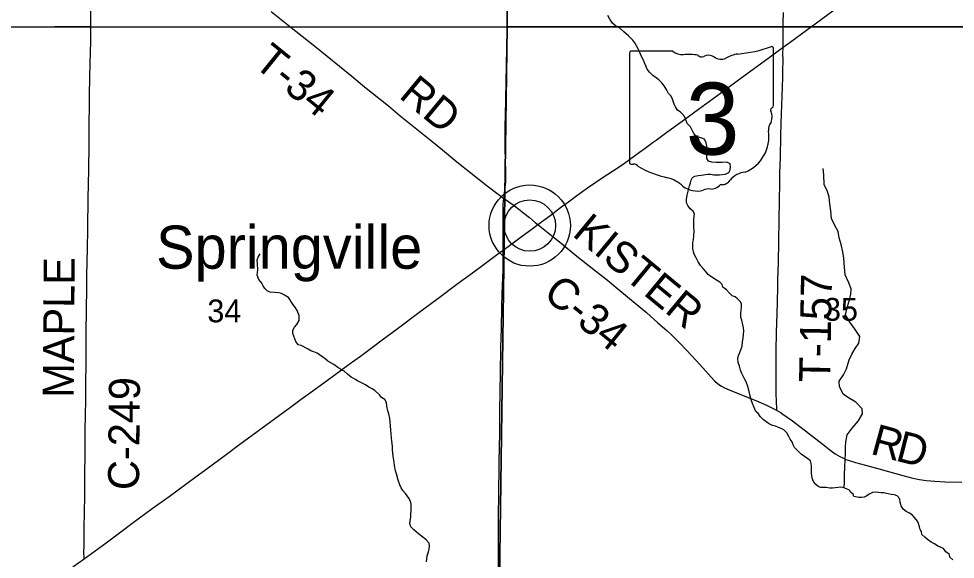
# Model space of a CAD drawing. Extents: x 1985906 to 2360102, y 891258 to 1222054.
# Drawn here: x 2093069 to 2102120, y 993757 to 998985 of the extents above; entities that cross this region are included whole.
import ezdxf

# ---------------------------------------------------------------- set-up
doc = ezdxf.new("R2010")
doc.units = 0
for name, color, linetype in [('GM_X_County_Road', 7, 'Continuous'), ('GM_X_County_Road_Text', 7, 'Continuous'), ('GM_X_Minor_River', 7, 'Continuous'), ('GM_X_Section', 7, 'Continuous'), ('GM_X_Section_Text', 7, 'Continuous'), ('GM_X_State_Location', 7, 'Continuous'), ('GM_X_State_Route', 7, 'Continuous'), ('GM_X_State_Shield', 7, 'Continuous'), ('GM_X_Township_Road', 7, 'Continuous'), ('GM_X_Township_Road_Text', 7, 'Continuous'), ('GM_X_Unincorporated', 7, 'Continuous'), ('GM_X_Unincorporated_Location', 7, 'Continuous'), ('GM_X_Unincorporated_Text', 7, 'Continuous')]:
    doc.layers.add(name, color=color, linetype=linetype)

msp = doc.modelspace()

# ---------------------------------------------------------------- linework, layer by layer
at = {"layer": 'GM_X_County_Road'}
for points in [[(2093764.7, 998911), (2093764.7, 998941.2), (2093764.7, 999144), (2093765.3, 999275.7), (2093764.8, 999455.9), (2093764.8, 999619), (2093763.9, 999882.1), (2093764.9, 1000176.4), (2093766.7, 1000414.8)], [(2100455.5, 998708.6), (2100457.7, 998946.3), (2100459, 999044.5)], [(2093699.7, 993762.1), (2093699.5, 993832.1), (2093700.3, 993881.1), (2093701.8, 994029), (2093705.7, 994241.4), (2093706.1, 994339.5), (2093708.2, 994618.3), (2093709.3, 994732.9), (2093710.7, 994847.5), (2093712.4, 994995.9), (2093715.5, 995159.8), (2093716.9, 995291.1), (2093717.2, 995423.1), (2093718.8, 995488.8), (2093719.4, 995618.9), (2093719.9, 995815.4), (2093721.9, 995947), (2093723.6, 996175.9), (2093726.2, 996373.4), (2093726.8, 996503.1), (2093729.6, 996635.3), (2093733.1, 996766.5), (2093735.3, 996946.8), (2093741.1, 997258.4), (2093742, 997372.6), (2093744.7, 997536.2), (2093749, 997750.6), (2093749.4, 997865.4), (2093750, 997996.7), (2093751.6, 998111.3), (2093752.6, 998224.9), (2093756.8, 998438), (2093760, 998536.4), (2093763.6, 998667.2), (2093764.3, 998759.4), (2093765.1, 998874.5), (2093764.7, 998911)], [(2098084.6, 996994.6), (2098105.6, 996977.7), (2098233.6, 996875.3), (2098310.3, 996813.8), (2098462.6, 996689.4), (2098643.2, 996547.6), (2098758, 996456.2), (2098859.2, 996373.7), (2098972.5, 996279.5), (2099136, 996143), (2099246.4, 996045.4), (2099331.7, 995968.7), (2099379.7, 995924.2), (2099449.5, 995855.4), (2099529.3, 995773.1), (2099651.9, 995641), (2099760.8, 995518.5), (2099794.4, 995482.3), (2099818.8, 995459.8), (2099845.2, 995439.7), (2099859.3, 995430.9), (2099888.6, 995415.4), (2099933.8, 995395.5), (2100070.2, 995340.1), (2100191.7, 995291.7), (2100294.9, 995246.5), (2100321.8, 995234.4), (2100353.9, 995217.9), (2100391.1, 995198.6), (2100396.1, 995196)], [(2100396.1, 995196), (2100426.8, 995178.8), (2100453.8, 995160.5), (2100545.6, 995095.2), (2100700.2, 994977), (2100842.1, 994865.9), (2100907.1, 994815.9), (2100960.7, 994777.7), (2101002.9, 994752), (2101032.2, 994736.8), (2101062.2, 994723.1), (2101093, 994711.2), (2101156, 994692), (2101251, 994666.4), (2101393.7, 994628.9), (2101614.6, 994566.9), (2101709.9, 994541.6), (2101774.3, 994528.3), (2101839.5, 994518.8), (2101921.3, 994511.5), (2102019.7, 994506.6), (2102183.9, 994502.6)]]:
    msp.add_lwpolyline(points, dxfattribs=at)
at = {"layer": 'GM_X_Minor_River'}
for points in [[(2099129.7, 998528.9), (2099115.5, 998559.1), (2099107.4, 998583.2), (2099093.3, 998607.3), (2099079.1, 998641.4), (2099060.8, 998681.6), (2099038.6, 998721.8), (2099024.4, 998751.9), (2099004.2, 998778), (2098961.8, 998818.2), (2098915.3, 998856.3), (2098877, 998894.5), (2098834.6, 998920.6), (2098808.3, 998942.7), (2098782.1, 998978.9), (2098761.8, 999017.1)], [(2100065, 995860.1), (2100070.9, 995896.2), (2100074.9, 995930.3), (2100076.8, 995966.5), (2100074.7, 995994.6), (2100066.6, 996024.7), (2100056.4, 996068.9), (2100046.3, 996095), (2100048.2, 996133.1), (2100050.1, 996167.3), (2100054.1, 996197.4), (2100054, 996227.5), (2100039.8, 996251.6), (2100015.6, 996275.7), (2099991.4, 996293.8), (2099965.2, 996305.9), (2099938.9, 996330), (2099910.6, 996364.1), (2099874.3, 996388.2), (2099866.2, 996414.3), (2099844, 996438.4), (2099813.7, 996456.5), (2099759.2, 996492.7), (2099733, 996510.8), (2099706.7, 996544.9), (2099682.4, 996569), (2099658.2, 996599.2), (2099635.9, 996635.3), (2099615.7, 996673.5), (2099595.5, 996707.6), (2099589.4, 996731.7), (2099585.3, 996759.8), (2099585.2, 996796), (2099585.1, 996820.1), (2099589.1, 996846.2), (2099593, 996886.3), (2099596.9, 996934.5), (2099594.8, 996972.7), (2099592.8, 997000.8), (2099592.6, 997042.9), (2099596.6, 997075), (2099598.6, 997099.2), (2099584.4, 997127.3), (2099558.1, 997147.4), (2099533.9, 997177.5), (2099523.8, 997203.6), (2099523.7, 997235.7), (2099529.6, 997279.9), (2099551.6, 997368.2), (2099559.6, 997396.3), (2099567.6, 997422.4), (2099579.6, 997448.5), (2099603.8, 997460.5), (2099636, 997468.6), (2099664.2, 997472.6), (2099728.6, 997480.6), (2099754.8, 997480.5), (2099785.1, 997476.5), (2099841.5, 997476.5), (2099865.7, 997478.5), (2099897.9, 997482.5), (2099932.1, 997498.5), (2099944.1, 997522.6), (2099948.1, 997552.7), (2099946, 997582.8), (2099911.7, 997596.9), (2099867.4, 997594.9), (2099839.2, 997592.9), (2099809, 997592.9), (2099768.7, 997597), (2099736.4, 997607), (2099720.2, 997633.2), (2099720.1, 997691.4), (2099720, 997727.5), (2099719.9, 997751.6), (2099711.8, 997785.8), (2099695.6, 997819.9), (2099669.4, 997829.9), (2099637.1, 997838), (2099612.9, 997852.1), (2099594.7, 997876.2), (2099560.3, 997938.4), (2099530, 997972.6), (2099513.8, 998016.8), (2099499.6, 998046.9), (2099461.2, 998083), (2099437, 998099.1), (2099414.8, 998131.2), (2099404.6, 998159.4), (2099388.4, 998205.6), (2099374.2, 998235.7), (2099350, 998261.8), (2099331.8, 998293.9), (2099307.5, 998336.1), (2099283.2, 998364.2), (2099255, 998392.3), (2099230.7, 998412.4), (2099198.4, 998436.6), (2099166.1, 998466.7), (2099141.9, 998496.8), (2099129.7, 998528.9)], [(2101042.4, 994448.3), (2101048.5, 994489.4), (2101050.2, 994575.6), (2101053.9, 994647.8), (2101055.6, 994717.9), (2101059.4, 994784), (2101059.2, 994840.2), (2101063, 994894.3), (2101076.7, 994960.5), (2101122.4, 995024.7), (2101180.2, 995093.1), (2101221.9, 995163.3), (2101221.7, 995213.4), (2101157.5, 995275.3), (2101089.3, 995317.2), (2101035.2, 995355.1), (2101000.9, 995427.1), (2100996.7, 995479.2), (2101040.5, 995539.5), (2101070.3, 995597.7), (2101095.9, 995685.9), (2101121.7, 995740.1), (2101153.5, 995794.3), (2101187.3, 995848.6), (2101197.1, 995912.7), (2101146.8, 995988.7), (2101100.5, 996050.7), (2101060.3, 996120.7), (2101078, 996202.9), (2101097.7, 996267.1), (2101111.5, 996321.2), (2101115.3, 996371.4), (2101091.1, 996429.4), (2101056.8, 996509.4), (2101048.5, 996583.6), (2101044.2, 996669.7), (2101031.9, 996729.8), (2101015.7, 996799.9), (2100997.4, 996865.9), (2100987.2, 996928), (2100957, 996984), (2100924.7, 997054.1), (2100916.4, 997128.2), (2100906.2, 997194.3), (2100899.9, 997258.4), (2100885.7, 997312.5), (2100853.5, 997380.5), (2100851.1, 997474.7), (2100844.9, 997536.8)], [(2097017.1, 993791.8), (2097029.1, 993827.9), (2097035.1, 993856), (2097039.1, 993884.1), (2097035, 993914.2), (2097006.7, 993944.3), (2096974.4, 993972.5), (2096932, 994004.6), (2096887.6, 994042.8), (2096857.3, 994070.9), (2096847.1, 994103), (2096851.1, 994133.2), (2096857.1, 994163.3), (2096862.9, 994259.6), (2096862.8, 994291.8), (2096854.7, 994319.9), (2096838.5, 994348), (2096808.2, 994394.2), (2096781.9, 994422.3), (2096765.7, 994448.4), (2096751.5, 994476.6), (2096735.3, 994522.7), (2096719.1, 994585), (2096710.9, 994613.1), (2096700.7, 994665.3), (2096696.6, 994695.4), (2096686.4, 994755.7), (2096684.3, 994783.8), (2096682.2, 994815.9), (2096680.1, 994850), (2096674, 994900.2), (2096669.9, 994932.4), (2096665.6, 995008.7), (2096661.5, 995044.8), (2096659.4, 995089), (2096655.3, 995119.1), (2096647.2, 995163.3), (2096635, 995193.4), (2096626.8, 995237.6), (2096622.7, 995273.7), (2096606.5, 995303.8), (2096576.2, 995321.9), (2096554, 995348), (2096511.6, 995388.2), (2096483.4, 995406.3), (2096453.1, 995420.4), (2096420.8, 995444.5), (2096382.5, 995464.6), (2096342.1, 995482.7), (2096315.9, 995498.8), (2096281.6, 995518.8), (2096245.2, 995547), (2096215, 995577.1), (2096182.7, 995593.2), (2096152.4, 995613.3), (2096114, 995641.4), (2096057.6, 995673.6), (2096029.3, 995695.7), (2095999, 995717.8), (2095954.6, 995749.9), (2095922.3, 995764), (2095892.1, 995772), (2095865.8, 995788.1), (2095797.3, 995824.3), (2095771, 995832.3), (2095746.8, 995862.5), (2095738.7, 995890.6), (2095716.4, 995940.8), (2095716.3, 995972.9), (2095734.4, 996003), (2095756.5, 996029.1), (2095780.6, 996065.2), (2095778.4, 996113.4), (2095758.2, 996161.6), (2095744, 996187.8), (2095717.7, 996223.9), (2095677.3, 996288.2), (2095638.9, 996310.3), (2095608.7, 996326.4), (2095582.5, 996332.4), (2095540.1, 996336.4), (2095499.8, 996340.5), (2095473.6, 996348.5), (2095447.3, 996374.6), (2095431.2, 996400.7), (2095419, 996428.9), (2095390.7, 996463), (2095372.5, 996505.2), (2095378.4, 996555.4), (2095376.2, 996615.6), (2095374.1, 996651.8), (2095384.2, 996679.9), (2095402.2, 996710)], [(2102095.9, 993750.8), (2102068.8, 993778.9), (2102064.7, 993805), (2102028.3, 993829.1), (2102006.1, 993861.3), (2101975.8, 993875.3), (2101951.6, 993883.4), (2101919.4, 993905.5), (2101887.1, 993921.6), (2101850.7, 993949.7), (2101824.5, 993969.8), (2101798.2, 993997.9), (2101792.1, 994022), (2101782, 994046.1), (2101775.9, 994072.2), (2101765.7, 994102.3), (2101753.6, 994126.4), (2101727.3, 994160.6), (2101703.1, 994188.7), (2101676.8, 994202.8), (2101644.6, 994220.8), (2101616.3, 994242.9), (2101596.1, 994273.1), (2101587.9, 994311.2), (2101583.8, 994341.4), (2101557.6, 994369.5), (2101531.4, 994379.5), (2101501.1, 994383.6), (2101470.9, 994391.6), (2101428.5, 994399.7), (2101404.4, 994399.7), (2101378.2, 994401.7), (2101347.9, 994405.7), (2101321.7, 994403.7), (2101289.5, 994387.7), (2101265.4, 994371.7), (2101239.2, 994359.6), (2101215.1, 994353.6), (2101188.9, 994355.6), (2101140.5, 994363.7), (2101134.4, 994387.8), (2101110.2, 994401.8), (2101098, 994425.9), (2101067.8, 994440), (2101043.6, 994448.1), (2101013.3, 994454.1), (2100987.1, 994452.1), (2100958.9, 994448.1), (2100932.7, 994446.1), (2100908.6, 994446.1), (2100872.3, 994450.2), (2100846.1, 994450.2), (2100819.9, 994452.2), (2100793.7, 994462.3), (2100769.4, 994484.4), (2100751.2, 994508.5), (2100737.1, 994540.6), (2100733, 994566.7), (2100730.9, 994590.8), (2100730.8, 994624.9), (2100730.7, 994657), (2100728.7, 994683.2), (2100720.5, 994709.2), (2100696.3, 994729.3), (2100664, 994751.5), (2100629.7, 994773.6), (2100565.1, 994837.8), (2100554.9, 994863.9), (2100544.8, 994892.1), (2100524.6, 994920.2), (2100512.4, 994946.3), (2100492.2, 994980.4), (2100461.9, 995010.6), (2100437.7, 995020.6), (2100411.5, 995032.7), (2100383.2, 995044.8), (2100357, 995050.8), (2100330.8, 995060.8), (2100302.6, 995078.9), (2100264.2, 995109), (2100233.9, 995139.2), (2100219.7, 995165.3), (2100193.5, 995187.4), (2100177.3, 995225.6), (2100159.1, 995263.7), (2100146.9, 995299.9), (2100138.7, 995336), (2100128.6, 995380.2), (2100114.3, 995428.4), (2100100.1, 995472.6), (2100086, 995496.7), (2100057.6, 995552.9), (2100043.4, 995587), (2100035.3, 995625.2), (2100021.1, 995661.3), (2100019, 995697.5), (2100025, 995727.6), (2100039, 995757.7), (2100051, 995791.8), (2100059, 995817.9), (2100065, 995860.1)], [(2097009.2, 993733.5), (2097017.1, 993791.8)]]:
    msp.add_lwpolyline(points, dxfattribs=at)
at = {"layer": 'GM_X_Section'}
for points in [[(2092396.2, 1004247.4), (2097809.3, 1004223.6), (2097790.4, 998905.6), (2092369.4, 998903.3)], [(2097809.3, 1004223.6), (2103158.4, 1004203.4), (2103137.3, 998905.6), (2097790.4, 998905.6)], [(2092369.4, 998903.3), (2097790.4, 998905.6), (2097714.3, 993560.5), (2092353.4, 993554.4)], [(2097790.4, 998905.6), (2103137.3, 998905.6), (2103079.2, 993582.5), (2097796.3, 993560.9), (2097714.3, 993560.5)]]:
    msp.add_lwpolyline(points, close=True, dxfattribs=at)
at = {"layer": 'GM_X_State_Route'}
msp.add_lwpolyline([(2093591, 993682.9), (2093699.7, 993762.1), (2093912.4, 993916.5), (2094044.1, 994014.4), (2094176.2, 994111.6), (2094359.8, 994247.3), (2094522.2, 994365.3), (2094785.1, 994556.9), (2094864.2, 994615.4), (2095087.7, 994781.6), (2095206.7, 994869), (2095326, 994956), (2095458.2, 995053.1), (2095709.6, 995237), (2095798.7, 995305.5), (2095909.9, 995387.1), (2096067, 995499.9), (2096174.7, 995580.7), (2096263.8, 995645.1), (2096370.5, 995722.2), (2096502.2, 995819.5), (2096580.3, 995879.4), (2096725.3, 995986.9), (2096936.3, 996142.9), (2097107.7, 996269.8), (2097316.7, 996426.1), (2097452.8, 996526.8), (2097553.7, 996601.5), (2097709.2, 996717.8), (2097750.1, 996747.4), (2097884.7, 996846.2), (2097937.1, 996885.6), (2098029.4, 996954), (2098084.6, 996994.6), (2098200.7, 997079.8), (2098304, 997157.9), (2098382.2, 997215.2), (2098462.1, 997275.1), (2098567.2, 997350.6), (2098727.8, 997457.4), (2098842.1, 997532.2), (2098923.1, 997587.8), (2099069.5, 997693), (2099122.5, 997731.6), (2099201.7, 997790), (2099228, 997809.5), (2099333.7, 997887.2), (2099479.1, 997994), (2099637.8, 998110.4), (2099849.6, 998265.2), (2100073, 998428.7), (2100309.2, 998601.5), (2100422, 998684), (2100455.5, 998708.6), (2100524.6, 998758.3), (2100683.8, 998874.1), (2100984.8, 999096.3)], dxfattribs=at)
at = {"layer": 'GM_X_State_Shield'}
for p, q in [((2098970.4, 998652.6), (2098970.4, 997595.9)), ((2099391.8, 998670.8), (2098984.1, 998670.8)), ((2100362.5, 998144.2), (2100362.5, 998696.9)), ((2100362.4, 998144.3), (2100362.5, 998144.2))]:
    msp.add_line(p, q, dxfattribs=at)
for centre, radius, start, end in [((2098986.3, 998654.8), 16.1, 98.1301, 188.1301), ((2099488.9, 998793.4), 156.4, 231.61951, 271.11188), ((2099540.8, 998077.5), 561.6, 80.48669, 94.98827), ((2099668.2, 998660.3), 45.1, 219.79206, 297.10237), ((2099734.5, 998538.2), 93.8, 54.46668, 119.14113), ((2100055, 998348), 297, 97.34618, 120.76885), ((2099866.6, 1000111.3), 1476.4, 275.84447, 288.90645), ((2100347.1, 998699.2), 15.5, 351.86209, 97.738), ((2099855.6, 998705.7), 112.9, 233.85621, 294.82819), ((2100359, 998103.6), 24, 107.94398, 210.33697), ((2100206.4, 998033.8), 144, 340.03296, 23.64957), ((2100346, 998142.1), 16.6, 289.60381, 7.73413), ((2100418.1, 997912.9), 104.8, 136.8065, 186.92959), ((2099949.3, 997842.6), 369.3, 292.30889, 8.98584), ((2098986.5, 997593.6), 16.3, 171.95839, 258.30661), ((2098988.9, 997701.7), 124.2, 267.33899, 280.60386), ((2099014.4, 997535), 44.8, 29.74838, 93.27175), ((2099579.6, 998484.3), 1066.1, 240.41292, 257.1985), ((2100105, 997299.3), 202.2, 94.40312, 142.57675), ((2099261.8, 997121.2), 333.6, 47.18416, 75.83597), ((2099622.6, 997529.7), 211.7, 230.70037, 286.29184), ((2099760.3, 997450.6), 112.8, 268.77702, 315.54927), ((2099862.3, 997348.3), 31.8, 65.75173, 132.64842), ((2099848.8, 997493.5), 119.3, 282.87319, 323.27711), ((2099744.9, 997164.4), 173.9, 85.69512, 111.20995)]:
    msp.add_arc(centre, radius, start, end, dxfattribs=at)
at = {"layer": 'GM_X_Township_Road'}
for points in [[(2095507.1, 999055.1), (2095685.7, 998911.8), (2095929, 998718.5), (2096287.3, 998430.3), (2096411.9, 998326.6), (2096642.6, 998141.1), (2096755.6, 998046.8), (2097062.4, 997800.9), (2097164.5, 997718), (2097303.6, 997602.3), (2097442.7, 997489.8), (2097596.4, 997368.9), (2097701.6, 997287.6), (2097758.4, 997247)], [(2097758.4, 997247), (2097761.8, 997272.4), (2097771.5, 997353.7), (2097775.3, 997402.8), (2097776.7, 997451.9), (2097776.1, 997517.5), (2097773.7, 997599.4), (2097771.3, 997747), (2097771.5, 997950.4), (2097772.1, 998048.5), (2097775.1, 998206), (2097781.3, 998533.9), (2097788.8, 998861.9), (2097789.2, 998911), (2097790, 998951.5), (2097790, 999049.5)], [(2093054.9, 998905.2), (2093235.2, 998907.1), (2093415.4, 998907.8), (2093546.4, 998909.5), (2093628.1, 998910.8), (2093725.8, 998911), (2093740.7, 998910.9), (2093764.7, 998911)], [(2100396.1, 995196), (2100394.4, 995232.4), (2100392.8, 995265.2), (2100389.2, 995380.1), (2100389.3, 995577.3), (2100389.6, 995675.8), (2100390.1, 995821.4), (2100392.1, 995902.8), (2100392.9, 995959), (2100394.5, 996032.8), (2100398.4, 996141.9), (2100401.5, 996241.1), (2100405.6, 996394.4), (2100406.6, 996460.1), (2100410.4, 996624.4), (2100417.8, 997035.3), (2100419.7, 997228.9), (2100424.4, 997392.2), (2100426, 997493.8), (2100430.7, 997643.1), (2100435.5, 997856.8), (2100438.7, 997971.8), (2100444.5, 998152.5), (2100447, 998234.5), (2100453, 998415), (2100454.6, 998480.8), (2100455.9, 998589.4), (2100454.9, 998645.3), (2100455.5, 998708.6)], [(2097750.1, 996747.4), (2097750.2, 996831.1), (2097749.1, 996929.5), (2097750.2, 997076.8), (2097751, 997158.7), (2097752.2, 997191.4), (2097755.3, 997223.8), (2097758.4, 997247)], [(2097758.4, 997247), (2097781.3, 997230.8), (2097848, 997183.4), (2097915.7, 997132.8), (2097939.1, 997113.6), (2097951.6, 997103.6), (2098004.2, 997062.5), (2098060.5, 997015), (2098084.6, 996994.6)], [(2097715.7, 993545.3), (2097710.7, 993569.2), (2097706.5, 993601.7), (2097704.4, 993650.7), (2097706, 993748.9), (2097706.8, 993781.6), (2097706.7, 993830.6), (2097706.9, 993912.5), (2097705.7, 994207.7), (2097707.2, 994355.2), (2097713.1, 994699.6), (2097717.6, 994978.5), (2097719.8, 995175.3), (2097722.9, 995388.5), (2097725.4, 995552.5), (2097729.5, 995798.6), (2097733.9, 995995.3), (2097738.3, 996191.9), (2097741.8, 996322.9), (2097744.3, 996404.9), (2097749.2, 996552.4), (2097750.1, 996667.2), (2097750.1, 996747.4)]]:
    msp.add_lwpolyline(points, dxfattribs=at)
at = {"layer": 'GM_X_Unincorporated'}
for radius in [392.8, 249]:
    msp.add_circle((2098007.7, 996984.3), radius, dxfattribs=at)
at = {"layer": 'GM_X_Unincorporated_Location'}
msp.add_line((2098007.7, 996984.3), (2098007.7, 996984.3), dxfattribs=at)

# ---------------------------------------------------------------- texts
at = {"layer": 'GM_X_County_Road_Text'}
for s, rotation, p in [('KISTER', 320.39286, (2098408.3, 996892.4)), ('MAPLE', 89.59531, (2093600.5, 995318.2)), ('C-34', 320.92366, (2098123.7, 996299.7)), ('C-249', 89.45152, (2094231, 994425.5)), ('R', 344.77569, (2101289.9, 994779.5)), ('D', 345.66901, (2101532.5, 994713.5))]:
    msp.add_text(s, height=300, rotation=rotation, dxfattribs=at).set_placement(p)
at = {"layer": 'GM_X_Section_Text'}
for s, p in [('35', (2100851, 996063.9)), ('34', (2094891.2, 996048.5))]:
    msp.add_text(s, height=221, rotation=0.00001, dxfattribs=at).set_placement(p)
at = {"layer": 'GM_X_State_Location'}
for s in ['s', 'r']:
    msp.add_text(s, height=1, dxfattribs=at).set_placement((2099650.8, 998054))
msp.add_text('3', height=1, rotation=0.00001, dxfattribs=at).set_placement((2099500.2, 997981.3))
at = {"layer": 'GM_X_State_Shield'}
msp.add_text('3', height=696.1, dxfattribs=at).set_placement((2099516.3, 997670.4))
at = {"layer": 'GM_X_Township_Road_Text'}
for s, rotation, p in [('T-34', 321.00909, (2095327, 998534.2)), ('RD', 320.25754, (2096733.2, 998228.9)), ('T-157', 88.91009, (2100909.6, 995465.8))]:
    msp.add_text(s, height=300, rotation=rotation, dxfattribs=at).set_placement(p)
at = {"layer": 'GM_X_Unincorporated_Text'}
msp.add_text('Springville', height=417, rotation=0.00001, dxfattribs=at).set_placement((2094396.2, 996567.1))

doc.saveas('drawing.dxf')
